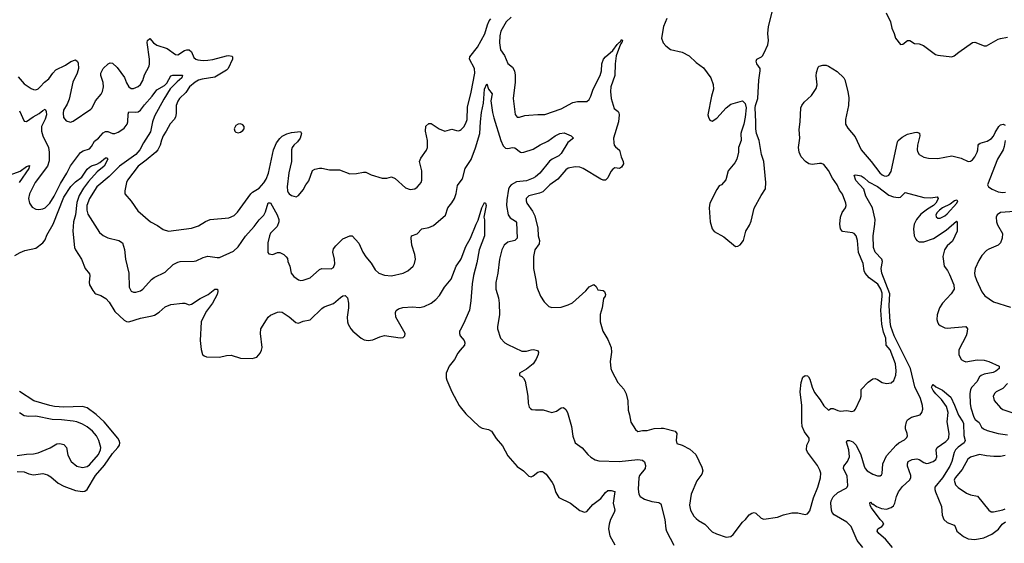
# Model space of a CAD drawing. Header units: inches. Extents: x 1473912 to 1647258, y 640388 to 773423.
# Tile 410 of 420: x 1586211 to 1594682, y 704566 to 709068. Entities that reach past the tile are written whole.
import ezdxf

# ---------------------------------------------------------------- set-up
doc = ezdxf.new("R2010")
doc.units = ezdxf.units.IN
doc.header["$MEASUREMENT"] = 0
doc.layers.add('B5780', color=7, linetype='Continuous')
doc.layers.add('B5790', color=7, linetype='Continuous')

msp = doc.modelspace()

# ---------------------------------------------------------------- linework, layer by layer
at = {"layer": 'B5780', "color": 5}
for points, elevation in [([(1586197.8, 708577.8), (1586250, 708516.9), (1586310, 708477.4), (1586330, 708467.6), (1586350, 708466.5), (1586370, 708474.9), (1586388.3, 708490), (1586423.9, 708530), (1586460.2, 708559.8), (1586495.3, 708610), (1586522.9, 708637.1), (1586603.5, 708676.5), (1586650, 708707.7), (1586690, 708722), (1586708.6, 708708.6), (1586715.1, 708695.1), (1586716.1, 708650), (1586704.7, 708610), (1586669, 708530), (1586635.8, 708384.2), (1586618.3, 708341.7), (1586588.9, 708290), (1586583.9, 708263.9), (1586587.6, 708227.6), (1586610, 708199.1), (1586648.3, 708188.3), (1586670, 708195.5), (1586822, 708298), (1586833, 708310), (1586863.5, 708370), (1586910.6, 708429.4), (1586922, 708450), (1586931.7, 708490), (1586927.8, 708527.8), (1586907.8, 708590), (1586909.6, 708610), (1586929.5, 708650), (1586971.2, 708688.8), (1586990, 708697.1), (1587010, 708694), (1587050, 708656.5), (1587111.5, 708571.5), (1587130, 708525.5), (1587150.5, 708490), (1587170, 708478), (1587190, 708476.9), (1587230, 708492.9), (1587249.8, 708510.2), (1587270, 708545.5), (1587285.6, 708594.4), (1587323.5, 708670), (1587328.9, 708690), (1587327.5, 708730), (1587308.5, 708871.5), (1587310, 708890.8), (1587330, 708905.5), (1587363.1, 708870), (1587390.1, 708850.1), (1587480.9, 708820.9), (1587550, 708769.3), (1587570, 708767.5), (1587630, 708802.3), (1587650, 708810.2), (1587670.2, 708810.2), (1587690, 708793), (1587710, 708743.1), (1587726.7, 708730), (1587744.8, 708724.8), (1587790, 708718.4), (1587830, 708719.4), (1587873.3, 708726.7), (1587990, 708759), (1588010, 708761.1), (1588036, 708756), (1588043.1, 708750), (1588040.3, 708730), (1588005, 708650), (1587990, 708633.4), (1587890, 708575.4), (1587781.7, 708558.3), (1587750, 708547.2), (1587720.2, 708530), (1587671.2, 708490), (1587638.9, 708441.1), (1587586.5, 708390), (1587572, 708368), (1587558, 708330), (1587556.7, 708263.3), (1587550.2, 708230), (1587538.5, 708210), (1587505.6, 708174.4), (1587471.3, 708108.7), (1587445.4, 708070), (1587430, 708032.3), (1587420.2, 707990), (1587399.3, 707950), (1587382.4, 707930), (1587299.3, 707860.7), (1587229.3, 707810), (1587138.3, 707690), (1587130.3, 707670), (1587116.3, 707596.3), (1587116.3, 707570), (1587170, 707507.7), (1587225.9, 707425.9), (1587337.1, 707330), (1587397.6, 707297.6), (1587444.2, 707264.2), (1587490, 707250.3), (1587690, 707274.6), (1587750, 707296), (1587810, 707334.6), (1587850, 707351.5), (1588010, 707363.8), (1588056.4, 707383.6), (1588086.1, 707413.9), (1588198.7, 707570), (1588214.7, 707585.3), (1588270, 707620.7), (1588310, 707665.6), (1588330, 707697.6), (1588351.3, 707748.7), (1588394, 707950), (1588420.8, 708010), (1588450, 708048.4), (1588470, 708066.4), (1588510, 708087.2), (1588550, 708097.6), (1588625.8, 708105.8), (1588636.5, 708090), (1588624.2, 708050), (1588600.7, 708019.3), (1588568.5, 707990), (1588554, 707970), (1588550.4, 707950), (1588549.1, 707850), (1588527.3, 707752.7), (1588513.4, 707630), (1588516.1, 707596.1), (1588522, 707582), (1588530, 707570.8), (1588550, 707557.3), (1588590, 707546), (1588610, 707558), (1588650, 707604.7), (1588672.5, 707647.5), (1588697.5, 707682.5), (1588730, 707772), (1588750, 707784.7), (1588790, 707791), (1588810, 707790.8), (1588876.8, 707776.8), (1588963.2, 707776.8), (1589050, 707743.7), (1589110, 707744.9), (1589170, 707757.6), (1589190, 707757.1), (1589235.6, 707735.6), (1589330, 707705.5), (1589370, 707707.3), (1589410, 707717.3), (1589442.5, 707702.5), (1589530, 707622), (1589570, 707608), (1589610, 707613.4), (1589630, 707627.7), (1589650, 707650.7), (1589664.5, 707670), (1589671.6, 707690), (1589669.6, 707769.7), (1589651.5, 707850), (1589660.7, 707879.3), (1589710, 707947.3), (1589718.7, 707970), (1589719.1, 708030), (1589703.5, 708110), (1589706.3, 708153.7), (1589730, 708176.3), (1589750, 708174.9), (1589820.5, 708130), (1589870, 708109.3), (1589930, 708128.2), (1589970, 708114.9), (1589990, 708113.1), (1590000, 708118.6)], 680), ([(1586210, 708285.5), (1586250, 708196.3), (1586270, 708192.2), (1586326.9, 708233.1), (1586378.1, 708261.9), (1586410, 708288.8), (1586430, 708298.4), (1586438.5, 708278.5), (1586440.2, 708250), (1586430, 708213.3), (1586398.1, 708150), (1586397.2, 708110), (1586409.5, 708070), (1586458.1, 707970), (1586465, 707930), (1586465.5, 707854.5), (1586450.2, 707810), (1586345, 707670), (1586294.4, 707570), (1586287.6, 707530), (1586294.9, 707490), (1586317.1, 707457.1), (1586350, 707438.9), (1586375.6, 707435.6), (1586410, 707440.8), (1586430, 707450.2), (1586470, 707491.3), (1586507.5, 707550), (1586561.4, 707658.6), (1586617.1, 707750), (1586647.8, 707812.2), (1586733.5, 707926.5), (1586757.8, 707942.2), (1586810, 707956.9), (1586830, 707978.4), (1586854.7, 708025.3), (1586890, 708050.3), (1586930, 708094.9), (1586950, 708107.6), (1586970, 708106.3), (1587010, 708089.1), (1587030, 708090.3), (1587058.7, 708101.3), (1587090, 708120.3), (1587110, 708137), (1587134.6, 708170), (1587140.6, 708190), (1587143.4, 708256.6), (1587150, 708275.8), (1587210, 708272.3), (1587230, 708276.6), (1587250, 708289.3), (1587283.5, 708336.5), (1587350, 708411), (1587390, 708466.5), (1587455.9, 708504.1), (1587476.9, 708523.1), (1587510, 708584.9), (1587529.7, 708590.3), (1587612, 708592), (1587606.7, 708570), (1587564.6, 708535.4), (1587504.9, 708475.1), (1587450, 708386), (1587370, 708238.5), (1587354.6, 708190), (1587336.4, 708103.6), (1587276.6, 708010), (1587244.2, 707950), (1587208.8, 707910), (1587070, 707810.5), (1586979.6, 707720.4), (1586875.3, 707630), (1586811.3, 707530), (1586788.5, 707470), (1586787, 707430), (1586797.2, 707397.2), (1586898.6, 707238.6), (1586930, 707212), (1586970, 707191.8), (1587064.7, 707170), (1587094, 707150), (1587113.4, 707093.4), (1587121.1, 707010), (1587148.9, 706890), (1587153.7, 706770), (1587170, 706734), (1587190, 706725.5), (1587210, 706724.4), (1587250, 706736.4), (1587270, 706750.4), (1587345.2, 706834.8), (1587367.2, 706852.8), (1587462.2, 706897.8), (1587530, 706963.1), (1587570, 706984.2), (1587591.1, 706988.9), (1587712.4, 706992.4), (1587730, 706996), (1587790, 707024.9), (1587830, 707034.9), (1587910, 707023), (1587930, 707024.4), (1588050, 707077.7), (1588090, 707115), (1588153.9, 707206.1), (1588228.2, 707290), (1588271.6, 707348.4), (1588310, 707387.7), (1588324.3, 707415.7), (1588350, 707493.4), (1588365.4, 707494.6), (1588370, 707494.4), (1588427.4, 707390), (1588440.4, 707350), (1588441.1, 707330), (1588427, 707290), (1588370, 707231.9), (1588359.2, 707210), (1588345.8, 707150), (1588345.5, 707065.5), (1588354.8, 707054.8), (1588390, 707050.8), (1588430, 707066), (1588450, 707066), (1588484.7, 707050), (1588504.7, 707030), (1588513.7, 707013.7), (1588517.3, 706990), (1588534.4, 706950), (1588547.2, 706890), (1588570, 706861.1), (1588610, 706830.3), (1588630, 706825.8), (1588650, 706828), (1588710, 706847.7), (1588790, 706919.3), (1588810, 706930.4), (1588890, 706927.3), (1588910, 706938.8), (1588922.9, 706970), (1588919.7, 707010), (1588905.4, 707070), (1588910, 707098.8), (1588930, 707124.9), (1588990, 707184.9), (1589050.8, 707210.8), (1589070, 707211), (1589130, 707147.7), (1589164.2, 707070), (1589190, 707028.4), (1589233.9, 706973.9), (1589270, 706916.3), (1589300.7, 706890), (1589350, 706872), (1589410, 706866.7), (1589509.7, 706890.3), (1589549.7, 706910.3), (1589597, 706950), (1589608.1, 706971.9), (1589616.9, 707010), (1589611.3, 707050), (1589586, 707130), (1589578.4, 707190), (1589581.2, 707210), (1589630, 707227.7), (1589671.2, 707268.8), (1589730, 707282.6), (1589770, 707300.3), (1589873.3, 707386.7), (1589894, 707450), (1589930, 707492.7), (1589951.1, 707530), (1589965, 707575), (1589977, 707643), (1590000, 707674.3)], 660), ([(1586170, 707040.5), (1586213.6, 707066.4), (1586255.8, 707084.2), (1586350, 707104.9), (1586410, 707149.4), (1586430, 707174.3), (1586444.9, 707215.1), (1586497.5, 707310), (1586590, 707542.2), (1586650, 707633.2), (1586690, 707673.9), (1586744.5, 707715.5), (1586790, 707782), (1586810, 707801.6), (1586830, 707812.3), (1586874.9, 707825.1), (1586900.1, 707839.9), (1586950, 707882), (1586962, 707882), (1586970.4, 707870), (1586938, 707810), (1586878.4, 707761.6), (1586802.9, 707677.1), (1586759, 707621), (1586722.9, 707557.1), (1586703, 707497), (1586691.3, 707390), (1586673.4, 707330), (1586667.5, 707250), (1586683.6, 707110), (1586690.3, 707090), (1586742.3, 707010), (1586775.3, 706930), (1586810, 706882.8), (1586814.6, 706870), (1586808.8, 706810), (1586812.2, 706790), (1586839.9, 706739.9), (1586857.6, 706717.6), (1586866, 706710), (1586910, 706697.7), (1586952.4, 706672.4), (1586980.7, 706640.6), (1587030, 706558.9), (1587110, 706484.2), (1587130, 706473), (1587150, 706469.3), (1587250, 706501.7), (1587350, 706521.3), (1587370, 706529), (1587410, 706554), (1587461.9, 706598.1), (1587510, 706618.3), (1587611.2, 706631.2), (1587630.2, 706630.2), (1587670, 706618), (1587690, 706621.7), (1587762.9, 706670), (1587833.5, 706706.5), (1587890, 706750.3), (1587912.4, 706752.4), (1587915.8, 706730), (1587910, 706706.6), (1587869, 706630), (1587819.1, 706560.9), (1587779.4, 706490), (1587773.4, 706470), (1587764.7, 706310), (1587772.7, 706232.7), (1587783.1, 706190), (1587798, 706178), (1587818, 706170), (1587930, 706165.8), (1587990, 706180.4), (1588030, 706183.8), (1588110, 706159.5), (1588210, 706154.3), (1588250, 706166.3), (1588279.3, 706200.7), (1588291.8, 706228.2), (1588295.9, 706250), (1588281.6, 706370), (1588286.8, 706410), (1588333.1, 706486.9), (1588350, 706510.3), (1588370, 706527), (1588430, 706554.9), (1588450, 706557.6), (1588470, 706552.4), (1588530, 706514.4), (1588585.4, 706465.4), (1588610, 706458.4), (1588650, 706475.8), (1588710, 706488.9), (1588810, 706586.2), (1588830, 706598.6), (1588910, 706627.8), (1588970, 706681.1), (1588990, 706693.4), (1589010, 706697.4), (1589030, 706678), (1589038.5, 706630), (1589038.5, 706590), (1589028.5, 706510), (1589031.5, 706470), (1589037.7, 706450), (1589059.1, 706410), (1589076.1, 706390), (1589150, 706330.1), (1589175.9, 706315.9), (1589210, 706309.4), (1589250, 706316.1), (1589310, 706342.3), (1589350, 706351.9), (1589485.7, 706334.3), (1589510, 706335.8), (1589525.6, 706350), (1589526.6, 706370), (1589447.6, 706510), (1589443, 706550), (1589450, 706566.8), (1589470, 706583), (1589506.7, 706593.3), (1589590, 706600.3), (1589650, 706592.7), (1589690, 706601.3), (1589750, 706630.3), (1589790, 706661.5), (1589824.1, 706695.9), (1589866.9, 706770), (1589923.1, 706836.9), (1589966, 706950), (1590000, 706998.4)], 640), ([(1586130, 707735.2), (1586214.6, 707765.4), (1586270, 707805.7), (1586294.1, 707814.1), (1586290.2, 707790), (1586206.6, 707670)], 640), ([(1590000, 706399.9), (1589994.3, 706390), (1589994, 706370), (1590000, 706350.9)], 640), ([(1590000, 706225.7), (1589979.1, 706200.9), (1589952.8, 706147.2), (1589905.8, 706090), (1589879.7, 706030), (1589879.7, 705990), (1589886.8, 705970), (1589930.1, 705870), (1589992.4, 705750), (1590000, 705740.8)], 640), ([(1586190, 705184.3), (1586250, 705180.6), (1586290, 705164.3), (1586330, 705155.5), (1586410, 705165.1), (1586450, 705153.6), (1586478.2, 705138.2), (1586542.3, 705082.3), (1586590, 705056.8), (1586690, 705019.8), (1586750, 705012.1), (1586770, 705015.5), (1586791.7, 705028.3), (1586864, 705150), (1586940.6, 705239.4), (1587010, 705339.5), (1587054.5, 705390), (1587069, 705410), (1587073.3, 705430), (1587067.9, 705450), (1587055.8, 705470), (1586937.3, 705610), (1586870, 705675), (1586791.6, 705731.6), (1586750, 705742.8), (1586590, 705735.6), (1586510, 705742.3), (1586470.8, 705750.8), (1586331.5, 705791.5), (1586210, 705872.3)], 640), ([(1586190, 705320.2), (1586270, 705332.7), (1586330, 705336.2), (1586370, 705345.2), (1586472.1, 705387.9), (1586530, 705420.3), (1586556.6, 705423.4), (1586590, 705414.9), (1586614.9, 705390), (1586624.8, 705324.8), (1586654.4, 705270), (1586702, 705230), (1586750, 705218.3), (1586790, 705226.9), (1586810, 705239.6), (1586888.7, 705330), (1586905.8, 705370), (1586907.7, 705390), (1586891.6, 705450), (1586870.7, 705490), (1586837.7, 705530), (1586790, 705569), (1586750, 705591.6), (1586702, 705610), (1586670, 705617.8), (1586570, 705628.5), (1586490, 705630.6), (1586350, 705659.1), (1586290, 705657.5), (1586250, 705663.5), (1586208.9, 705688.9)], 660)]:
    msp.add_lwpolyline(points, dxfattribs=dict(at, elevation=elevation))
at = {"layer": 'B5780', "color": 5, "elevation": 720}
msp.add_lwpolyline([(1588110, 708172.3), (1588090, 708169.2), (1588070, 708159), (1588057.3, 708130), (1588060.7, 708110), (1588070, 708100.7), (1588090, 708096.3), (1588110, 708102), (1588130, 708114.8), (1588140.9, 708130), (1588140.9, 708150), (1588130, 708165.2)], close=True, dxfattribs=at)
at = {"layer": 'B5790', "color": 5}
for points, elevation in [([(1591779.9, 709080.1), (1591748.9, 709010), (1591733, 708910), (1591747.3, 708870), (1591770, 708844), (1591810, 708813.4), (1591910, 708790.3), (1591970, 708758.4), (1592030, 708699.3), (1592094.7, 708654.7), (1592156, 708570), (1592178, 708510), (1592181, 708470), (1592162.8, 708410), (1592131, 708250), (1592136, 708230), (1592150, 708204.7), (1592170, 708196), (1592210, 708221), (1592289.6, 708310.4), (1592330, 708341), (1592430, 708371.3), (1592451.6, 708348.4), (1592461, 708310), (1592453.4, 708230), (1592441.6, 708170), (1592420.4, 708110), (1592416.4, 708090), (1592419.3, 708030), (1592396.4, 707970), (1592394, 707930), (1592380.4, 707870), (1592363.4, 707836.6), (1592307.7, 707770), (1592287.7, 707692.3), (1592250, 707649), (1592230, 707639), (1592210, 707609), (1592149, 707491), (1592143.7, 707450), (1592152.4, 707330), (1592170, 707271.3), (1592186.6, 707246.6), (1592270, 707202.8), (1592370, 707118), (1592390, 707122), (1592410, 707132), (1592439, 707170), (1592458, 707250), (1592490, 707301), (1592504.2, 707335.8), (1592531.1, 707448.9), (1592590, 707557.3), (1592626.7, 707613.3), (1592631, 707670), (1592613.1, 707850), (1592593.3, 707910), (1592572.8, 708030), (1592551.2, 708090), (1592544.2, 708130), (1592545.6, 708190), (1592538.4, 708310), (1592540.9, 708330), (1592560.7, 708390), (1592571.1, 708550), (1592582.4, 708630), (1592582.4, 708650), (1592554, 708690), (1592546.7, 708713.3), (1592552, 708730), (1592592, 708748), (1592601.7, 708758.3), (1592617.2, 708782.8), (1592647, 708853), (1592654.8, 708890), (1592648.9, 708950), (1592654.8, 709010), (1592714.8, 709250)], 720), ([(1590000, 708118.6), (1590010, 708124.2), (1590032.1, 708147.9), (1590050, 708179.3), (1590059.4, 708210), (1590065, 708315), (1590096, 708444), (1590127.3, 708610), (1590123.2, 708650), (1590082.2, 708730), (1590084.4, 708750), (1590150, 708833.6), (1590212, 708948), (1590234.5, 709025.5), (1590250, 709059), (1590265.1, 709074.9)], 680), ([(1590440.2, 709090), (1590395.4, 709050), (1590351.3, 708970), (1590342.9, 708930), (1590339, 708870), (1590349, 708810), (1590381.7, 708761.7), (1590410, 708693), (1590450, 708659.3), (1590467.5, 708627.5), (1590473, 708593), (1590472.8, 708532.8), (1590457.8, 708390), (1590473.2, 708253.2), (1590490, 708231), (1590510, 708230.8), (1590555.6, 708244.4), (1590590, 708248.4), (1590670, 708254.6), (1590730, 708253.1), (1590870, 708301.6), (1590970, 708356), (1591010, 708364.2), (1591090, 708366), (1591110, 708382.4), (1591124.7, 708410), (1591145.6, 708470), (1591204.8, 708590), (1591216.4, 708630), (1591219.6, 708690), (1591234.7, 708730), (1591251.3, 708750), (1591315.1, 708804.9), (1591350, 708854), (1591370, 708876.3), (1591379.6, 708880.4), (1591390, 708898.8), (1591396.3, 708890), (1591392.1, 708872.1), (1591380.7, 708859.3), (1591342.8, 708757.2), (1591332.8, 708690), (1591330.1, 708590), (1591297.7, 708490), (1591293, 708450), (1591300.9, 708390), (1591326.2, 708306.2), (1591359.1, 708279.1), (1591366.3, 708266.3), (1591367.9, 708250), (1591364, 708190), (1591320.3, 708050), (1591321.3, 708010), (1591326.4, 707990), (1591336, 707976), (1591370, 707946.8), (1591385.5, 707890), (1591404, 707850), (1591404.6, 707830), (1591390, 707799.5), (1591372.3, 707787.7), (1591330, 707794), (1591315.3, 707784.7), (1591297.7, 707762.3), (1591270, 707709), (1591250, 707689.2), (1591230, 707689.2), (1591210, 707697.2), (1591058, 707790), (1591030, 707801.1), (1590990, 707803.5), (1590930, 707791.9), (1590910, 707777.7), (1590841.7, 707698.3), (1590772.8, 707650), (1590711.3, 707588.7), (1590683.9, 707576.1), (1590590, 707552.9), (1590568, 707532), (1590567.2, 707510), (1590573.1, 707490), (1590623.2, 707423.2), (1590642.7, 707382.7), (1590670, 707276), (1590670.3, 707210), (1590684, 707170), (1590679.5, 707140.5), (1590643.7, 707090), (1590632.5, 707032.5), (1590630.4, 706930.4), (1590652, 706830), (1590659.5, 706770), (1590692.2, 706690), (1590722.9, 706642.9), (1590763.4, 706603.4), (1590790, 706593), (1590870, 706595.3), (1590930, 706616.4), (1590965.7, 706634.3), (1591081.5, 706738.5), (1591110, 706771.3), (1591150, 706791.3), (1591170, 706774), (1591186.4, 706746.4), (1591230, 706739.1), (1591242.8, 706730), (1591250, 706706), (1591247.3, 706690), (1591234.8, 706670), (1591222.8, 706590), (1591206.2, 706533.8), (1591204.9, 706470), (1591228, 706390), (1591270, 706317.3), (1591299.5, 706250), (1591303.7, 706210), (1591290.4, 706130), (1591297.1, 706070), (1591305.3, 706045.3), (1591356.3, 705950), (1591410, 705890.7), (1591430, 705850.8), (1591441.8, 705790), (1591444.6, 705710), (1591457.1, 705670), (1591468.5, 705608.5), (1591510, 705544.7), (1591530, 705527.3), (1591570, 705534.9), (1591610, 705534.9), (1591670, 705554), (1591730, 705556.5), (1591750, 705556), (1591850, 705530.4), (1591864, 705510), (1591859.1, 705450), (1591864.9, 705424.9), (1591910, 705410.5), (1591976.1, 705376.1), (1592027.3, 705330), (1592081.1, 705221.1), (1592088.7, 705190), (1592079.1, 705160.9), (1592037.1, 705102.9), (1591987.1, 704990), (1591972.9, 704892.9), (1591981.1, 704850), (1592010, 704800.5), (1592030, 704779.3), (1592050, 704762.4), (1592104.9, 704730), (1592170, 704664.9), (1592206.6, 704646.6), (1592290, 704618.4), (1592330, 704624.4), (1592350, 704642.4), (1592430, 704747.7), (1592454.5, 704770), (1592487.7, 704812.3), (1592510, 704826.4), (1592530, 704830.4), (1592544.9, 704824.9), (1592590, 704782), (1592613.4, 704773.4), (1592730, 704790.4), (1592782, 704810), (1592853.1, 704826.9), (1592906.9, 704826.9), (1592970, 704814), (1592990, 704818.8), (1593010, 704846), (1593041.8, 704958.2), (1593077.7, 705050), (1593099.8, 705130), (1593103.1, 705170), (1593095.6, 705195.6), (1593075, 705235), (1592987.6, 705350), (1592980.7, 705370), (1592982.7, 705410), (1593002.7, 705450), (1593002.9, 705470), (1592963.3, 705523.3), (1592942.1, 705570), (1592938.9, 705610), (1592941.6, 705750), (1592926.2, 705870), (1592934, 705950), (1592950, 705993.7), (1592970, 706008.9), (1592990, 706006.7), (1592998.4, 705998.4), (1593010, 705976.3), (1593028.6, 705908.6), (1593050, 705861.7), (1593099, 705799), (1593130, 705747.7), (1593170, 705711.3), (1593190, 705724), (1593210, 705726), (1593250, 705706.7), (1593270, 705702), (1593326.7, 705706.7), (1593370, 705699.1), (1593390, 705704.7), (1593400.9, 705719.1), (1593444.5, 705810), (1593451.8, 705830), (1593449.6, 705890), (1593510, 705952), (1593550, 705980.3), (1593570, 705982.6), (1593590, 705976), (1593630, 705948.7), (1593670, 705941.1), (1593710, 705945.3), (1593733, 705967), (1593748.7, 706011.3), (1593751.6, 706050), (1593745, 706110), (1593701, 706230), (1593666.8, 706270), (1593661.7, 706330), (1593642.8, 706382.8), (1593627.4, 706450), (1593620.8, 706570), (1593632.2, 706690), (1593630, 706716.2), (1593620.1, 706750), (1593593.7, 706793.7), (1593519.6, 706850), (1593484.7, 706890), (1593476.8, 706910), (1593466.6, 706973.4), (1593427.4, 707067.4), (1593418.1, 707170), (1593408.4, 707210), (1593390, 707229.7), (1593374.9, 707234.9), (1593290, 707247.2), (1593272.2, 707270), (1593268.4, 707310), (1593272.7, 707370), (1593287.5, 707410), (1593315.7, 707450), (1593322.2, 707470), (1593319.1, 707490), (1593289.3, 707569.3), (1593263.3, 707603.3), (1593243, 707650), (1593204.6, 707704.6), (1593170, 707771.7), (1593130, 707823.1), (1593110, 707831.1), (1593092.1, 707832.1), (1593030, 707822.3), (1592999.3, 707830), (1592972, 707850), (1592935.6, 707890), (1592916.3, 707930), (1592911.3, 707970), (1592921.6, 708050), (1592915.9, 708124.1), (1592926, 708190), (1592932.3, 708310), (1592939.3, 708330), (1592960.1, 708359.9), (1593022.6, 708417.4), (1593064.4, 708475.6), (1593071.7, 708508.3), (1593064.7, 708584.7), (1593066.3, 708613.7), (1593080.7, 708659.3), (1593090, 708670.2), (1593121.2, 708678.8), (1593150, 708678.2), (1593169.7, 708670.3), (1593244.2, 708624.2), (1593300.7, 708570), (1593310.1, 708550.1), (1593335.6, 708450), (1593344.2, 708395.8), (1593340.6, 708330), (1593314.7, 708210), (1593317, 708170), (1593336.3, 708136.3), (1593400.3, 708060.3), (1593451.8, 707950), (1593535.4, 707850), (1593610, 707751.4), (1593630, 707734), (1593650, 707724.6), (1593670, 707722.9), (1593690, 707730.3), (1593710, 707763.8), (1593762.2, 708017.8), (1593770, 708030.4), (1593802.9, 708057.1), (1593850, 708084.4), (1593910, 708099.5), (1593930, 708100.4), (1593951.9, 708091.9), (1593955.3, 708070), (1593935.8, 707990), (1593931.7, 707950), (1593934.4, 707934.4), (1593950.3, 707910.2), (1593990, 707885.3), (1594030, 707877.6), (1594110, 707874), (1594230, 707899.3), (1594310, 707878), (1594370.6, 707850.6), (1594390, 707852.7), (1594410, 707864.4), (1594430, 707888.2), (1594450, 707930.8), (1594455.6, 707950), (1594457.6, 707990), (1594462.9, 707997.1), (1594474.5, 708005.5), (1594534.9, 708025.1), (1594572.9, 708047.1), (1594590, 708068), (1594602.4, 708097.6), (1594636.4, 708150), (1594650, 708163.6), (1594671.5, 708171.5), (1594690, 708160.4)], 680), ([(1593666.9, 709126.9), (1593703, 709050), (1593714.6, 708994.6), (1593734.8, 708950), (1593746.8, 708910), (1593790, 708856), (1593810, 708857.3), (1593850, 708888.4), (1593870, 708888.4), (1593910, 708863), (1593950, 708860.7), (1593986.6, 708846.6), (1594091.3, 708770), (1594110, 708763.8), (1594230, 708748.4), (1594250, 708757.1), (1594289.8, 708790.2), (1594410, 708873.7), (1594430, 708875.8), (1594510, 708843), (1594530, 708844.9), (1594630, 708900.4), (1594650, 708908.2), (1594710, 708919.3)], 720), ([(1590000, 707674.3), (1590019.3, 707700.7), (1590044.2, 707790), (1590094.6, 707865.4), (1590133.7, 707966.3), (1590170.4, 708089.6), (1590174.1, 708190), (1590183.2, 708270), (1590200.5, 708350), (1590208.6, 708470), (1590230, 708516), (1590243.7, 708470), (1590274.6, 708430), (1590263.5, 708370), (1590277.5, 708270), (1590290, 708224.9), (1590350.1, 708030.1), (1590370, 707985.3), (1590390, 707964), (1590410, 707961.3), (1590450, 707970.2), (1590470, 707968), (1590520.7, 707930), (1590530, 707926.7), (1590548.7, 707930), (1590630, 707955.9), (1590690, 707992.2), (1590755.8, 708024.2), (1590818, 708070), (1590859, 708090), (1590895.3, 708095.3), (1590956, 708070), (1590974.8, 708050), (1590926.8, 708013.2), (1590870, 707918.8), (1590850, 707898.6), (1590790.8, 707869.2), (1590770, 707852.1), (1590684.7, 707750), (1590650, 707717.4), (1590630, 707704.7), (1590570, 707683.8), (1590485.8, 707674.2), (1590440.2, 707650), (1590424.4, 707630), (1590416.8, 707610), (1590401.6, 707518.4), (1590400.4, 707470), (1590412.8, 707390), (1590430, 707365), (1590477.5, 707337.5), (1590485.5, 707325.5), (1590491.3, 707190), (1590470.4, 707170), (1590410, 707154.6), (1590378.5, 707130), (1590359.1, 707090), (1590340.3, 707010), (1590323.8, 706890), (1590306.7, 706810), (1590308.7, 706750), (1590330, 706678), (1590336, 706630), (1590339.6, 706530), (1590321.3, 706430), (1590322.4, 706410), (1590347.2, 706330), (1590383.7, 706290), (1590410, 706274.4), (1590530, 706219.4), (1590570, 706217.5), (1590610, 706230.2), (1590631.9, 706231.9), (1590664.5, 706224.5), (1590674, 706210), (1590670.4, 706190), (1590653.7, 706150), (1590628.2, 706110), (1590570, 706062.9), (1590512, 706030), (1590512, 706010), (1590530, 706001), (1590545.8, 705985.8), (1590559, 705959), (1590582.4, 705830), (1590585.5, 705770), (1590595.5, 705735.5), (1590604.4, 705724.4), (1590618, 705718), (1590650, 705712.7), (1590714, 705714), (1590790, 705690.6), (1590830, 705702), (1590870, 705730.8), (1590890, 705734.8), (1590910, 705716), (1590923, 705690), (1590959.1, 705570), (1590968.8, 705488.8), (1590990.5, 705430.5), (1591050, 705386.8), (1591099.1, 705330), (1591126.1, 705306.1), (1591163.1, 705283.1), (1591194, 705274), (1591368.5, 705268.5), (1591530, 705286.4), (1591570, 705280.2), (1591586.5, 705266.5), (1591595.9, 705235.9), (1591591.4, 705210), (1591542.7, 705150), (1591536.8, 705130), (1591531.2, 705031.2), (1591538.3, 704990), (1591550, 704968.4), (1591585.1, 704945.1), (1591650, 704924.4), (1591710, 704918), (1591726.2, 704906.2), (1591762.3, 704770), (1591768.9, 704690), (1591776, 704670), (1591839.5, 704550)], 660), ([(1594689, 708029), (1594681.2, 707978.8), (1594671.3, 707948.7), (1594622.6, 707870), (1594538.2, 707650), (1594546.3, 707630), (1594578.4, 707610), (1594630, 707589.4), (1594670, 707581.6), (1594693.4, 707586.6)], 680), ([(1593463.9, 704530), (1593416.2, 704590), (1593365.1, 704710), (1593327.2, 704747.2), (1593217, 704810), (1593202, 704830), (1593196.2, 704850), (1593189.7, 704910), (1593192.8, 704930), (1593210, 704964.9), (1593250, 705002.4), (1593320.4, 705039.6), (1593330.8, 705049.2), (1593335.7, 705064.3), (1593330, 705142.9), (1593297.6, 705210), (1593301.5, 705230), (1593331.7, 705268.3), (1593349.3, 705310), (1593346, 705370), (1593323.5, 705436.5), (1593329.7, 705450.3), (1593350, 705450.2), (1593377.6, 705437.6), (1593406.3, 705410), (1593447.4, 705327.4), (1593475.1, 705230), (1593484.6, 705210), (1593501.6, 705190), (1593550, 705160.2), (1593590, 705146.7), (1593614.1, 705145.9), (1593625.6, 705154.4), (1593632.7, 705167.3), (1593637.8, 705250), (1593670, 705316.9), (1593751.1, 705410), (1593775.8, 705430), (1593823.1, 705456.9), (1593843.1, 705476.9), (1593848.3, 705490), (1593846.9, 705510), (1593833, 705550), (1593831.3, 705570), (1593840.5, 705610), (1593850, 705627.3), (1593884, 705650), (1593957.2, 705670), (1593974, 705690), (1593981, 705719), (1593979.1, 705750), (1593962.6, 705810), (1593912.9, 705913), (1593876.1, 706070), (1593735.6, 706350), (1593705.5, 706430), (1593699, 706470), (1593691.9, 706610), (1593697, 706710), (1593627.7, 706890), (1593624.1, 706930), (1593633.1, 706990), (1593629.8, 707009.8), (1593571.1, 707070), (1593557.4, 707110), (1593554.5, 707210), (1593569, 707309), (1593570.7, 707350), (1593547.3, 707450), (1593492, 707550), (1593472.3, 707610), (1593404.4, 707684.4), (1593389.2, 707730.8), (1593405.8, 707734.2), (1593450, 707724.7), (1593475.3, 707710), (1593514.5, 707674.5), (1593590, 707633.4), (1593690, 707560.2), (1593730, 707546.5), (1593770, 707539.5), (1593790, 707542.4), (1593830, 707584), (1593990, 707539.5), (1594050, 707537.6), (1594105.4, 707545.4), (1594111.8, 707530), (1594106, 707510), (1594093, 707490), (1594072.3, 707470), (1594021.3, 707438.7), (1593964.7, 707395.3), (1593925.8, 707350), (1593905.4, 707310), (1593900.6, 707270), (1593907, 707210), (1593920.9, 707180.9), (1593930.1, 707170.1), (1593950, 707159), (1593990, 707157.7), (1594074.1, 707185.9), (1594180.7, 707259.3), (1594270, 707337.1), (1594278, 707330), (1594276.5, 707250), (1594235.2, 707164.8), (1594190, 707125.1), (1594166.3, 707090), (1594153.3, 707033.3), (1594165.5, 706950), (1594192.4, 706912.4), (1594210, 706878), (1594247.5, 706787.5), (1594250.3, 706750), (1594226, 706710), (1594149.5, 706630.5), (1594125, 706590), (1594104.1, 706530), (1594101.8, 706490), (1594106.7, 706470), (1594117, 706450), (1594130, 706438), (1594170, 706419.1), (1594190, 706416.9), (1594350, 706430.4), (1594364.7, 706410), (1594360.4, 706370), (1594353.4, 706350), (1594291.6, 706230), (1594291.8, 706190), (1594310, 706147), (1594330, 706134), (1594350, 706128), (1594450, 706143), (1594510, 706140.6), (1594550, 706129.3), (1594638.4, 706090), (1594638, 706070), (1594610, 706045.8), (1594585, 706035), (1594510, 706020.2), (1594484.2, 706010), (1594470, 705997.1), (1594444.5, 705955.5), (1594404.2, 705910), (1594392.5, 705890), (1594385.5, 705850), (1594387.2, 705767.2), (1594393.2, 705730), (1594420.2, 705650), (1594431.8, 705631.8), (1594464.8, 705604.8), (1594486, 705566), (1594503.1, 705550), (1594535, 705535), (1594630, 705509.4), (1594710, 705498)], 660), ([(1590000, 706998.4), (1590008.9, 707011.1), (1590050, 707117.3), (1590088.9, 707191.1), (1590137.2, 707310), (1590156, 707344), (1590187.7, 707450), (1590210, 707497.3), (1590217.3, 707490), (1590224.4, 707470), (1590204.9, 707370), (1590208.6, 707348.6), (1590210.5, 707210), (1590164.5, 707090), (1590143.1, 706976.9), (1590114.5, 706870), (1590103.5, 706796.5), (1590093.4, 706650), (1590082, 706570), (1590030, 706452), (1590000, 706399.9)], 640), ([(1594770, 707418.4), (1594650, 707410.6), (1594619.5, 707390), (1594612.2, 707370), (1594614.4, 707330), (1594624.4, 707304.4), (1594667.3, 707230), (1594662.8, 707190), (1594650.7, 707150), (1594630, 707129.3), (1594550, 707096), (1594530, 707082.7), (1594490, 707041), (1594461.9, 706998.1), (1594431.3, 706930), (1594425.8, 706890), (1594429.1, 706870), (1594441.8, 706830), (1594488.5, 706728.5), (1594513.7, 706693.7), (1594590, 706643.2), (1594736, 706596)], 680), ([(1590000, 706350.9), (1590000.3, 706350), (1590034.6, 706310), (1590041.7, 706290), (1590037.4, 706270), (1590000, 706225.7)], 640), ([(1594710, 705939.7), (1594670, 705898.3), (1594613.4, 705870), (1594601.6, 705858.4), (1594587, 705830), (1594594.6, 705794.6), (1594650, 705730.4), (1594670, 705717.6), (1594746, 705690)], 680), ([(1593719.7, 704530), (1593661.1, 704601), (1593603, 704650), (1593588, 704670), (1593592.7, 704690), (1593629.3, 704710), (1593644.5, 704730), (1593634, 704750), (1593613.3, 704770), (1593540.5, 704870), (1593528.3, 704890), (1593524.8, 704915.2), (1593530, 704918.8), (1593544.1, 704904.1), (1593550, 704904.4), (1593581.8, 704881.9), (1593624.4, 704864.4), (1593670, 704858.3), (1593710, 704872.8), (1593730.3, 704889.7), (1593741.7, 704910), (1593753.7, 704970), (1593772.7, 705010), (1593806.8, 705053.2), (1593865.3, 705110), (1593877.1, 705130), (1593878.7, 705150), (1593849.7, 705230), (1593849.7, 705250.3), (1593856, 705270), (1593890, 705286), (1593930, 705292), (1593950, 705286), (1593990, 705259.6), (1594011.5, 705251.5), (1594030, 705253.8), (1594070.4, 705269.6), (1594092.8, 705287.2), (1594101, 705310), (1594095.8, 705370), (1594103.5, 705390), (1594178.7, 705441.3), (1594198.5, 705461.5), (1594205.1, 705474.9), (1594206.9, 705510), (1594189.9, 705610), (1594198.5, 705690), (1594183.6, 705743.6), (1594141.6, 705801.6), (1594092.3, 705850), (1594070, 705879.3), (1594057.2, 705910), (1594060.2, 705919.8), (1594070, 705931.3), (1594093, 705913), (1594150, 705883), (1594222, 705822), (1594254.7, 705754.7), (1594286.9, 705666.9), (1594324.7, 705610), (1594330, 705595.3), (1594333.6, 705493.6), (1594346.3, 705450), (1594337, 705430), (1594286, 705394), (1594263.5, 705370), (1594252.3, 705347.7), (1594231.1, 705268.9), (1594213.7, 705230), (1594151.3, 705130), (1594085.6, 705050), (1594083.1, 705030), (1594089.1, 705010), (1594142.6, 704882.6), (1594147.8, 704807.8), (1594162.6, 704770), (1594190, 704743.9), (1594250, 704721.7), (1594259.1, 704710), (1594272.9, 704670), (1594330, 704624.5), (1594370, 704605.5), (1594430, 704598.9), (1594506.2, 704613.8), (1594575.7, 704644.3), (1594632.8, 704687.2), (1594664.6, 704730), (1594691.5, 704750)], 640), ([(1590000, 705740.8), (1590050, 705680.2), (1590165, 705570), (1590190, 705557.4), (1590244.6, 705544.6), (1590270.1, 705530.1), (1590310, 705466.7), (1590364.5, 705404.5), (1590410, 705317.7), (1590490, 705225.3), (1590544.9, 705190), (1590590, 705142.8), (1590610, 705138.8), (1590630, 705147.3), (1590670, 705178.4), (1590690, 705184.9), (1590710, 705184.9), (1590718.9, 705178.9), (1590739.8, 705159.8), (1590793.4, 705090), (1590805, 705070), (1590824, 705004), (1590850, 704959.3), (1590950, 704910.4), (1591030, 704846.8), (1591070, 704834), (1591090, 704840.7), (1591140.9, 704899.1), (1591210, 704952.6), (1591250, 705003.7), (1591270, 705018.9), (1591299.9, 705019.9), (1591330.4, 705010.4), (1591317.6, 704910), (1591330.3, 704849.7), (1591326.4, 704830), (1591292.9, 704770), (1591281.5, 704730), (1591276.9, 704690), (1591289, 704629), (1591332.1, 704552.1)], 640), ([(1594690, 705321.2), (1594650, 705312.2), (1594592.5, 705312.5), (1594530, 705317.5), (1594470, 705329.2), (1594390, 705308.1), (1594367.6, 705290), (1594318.7, 705201.3), (1594259.2, 705130), (1594250.3, 705110), (1594262, 705070), (1594285.1, 705045.1), (1594356.2, 704996.2), (1594390, 704982.8), (1594450.2, 704970.2), (1594550, 704851.8), (1594570, 704836.9), (1594590, 704835.5), (1594670, 704853.5), (1594690, 704863)], 660)]:
    msp.add_lwpolyline(points, dxfattribs=dict(at, elevation=elevation))
at = {"layer": 'B5790', "color": 5, "elevation": 680}
msp.add_lwpolyline([(1594270, 707516.8), (1594253.4, 707510), (1594217.5, 707482.5), (1594151.5, 707450), (1594125.1, 707430), (1594104.4, 707410), (1594094.4, 707390), (1594094.6, 707374.6), (1594110, 707360.8), (1594130, 707362.7), (1594170, 707382.6), (1594190, 707399), (1594274.6, 707490), (1594282.9, 707510)], close=True, dxfattribs=at)

doc.saveas('drawing.dxf')
